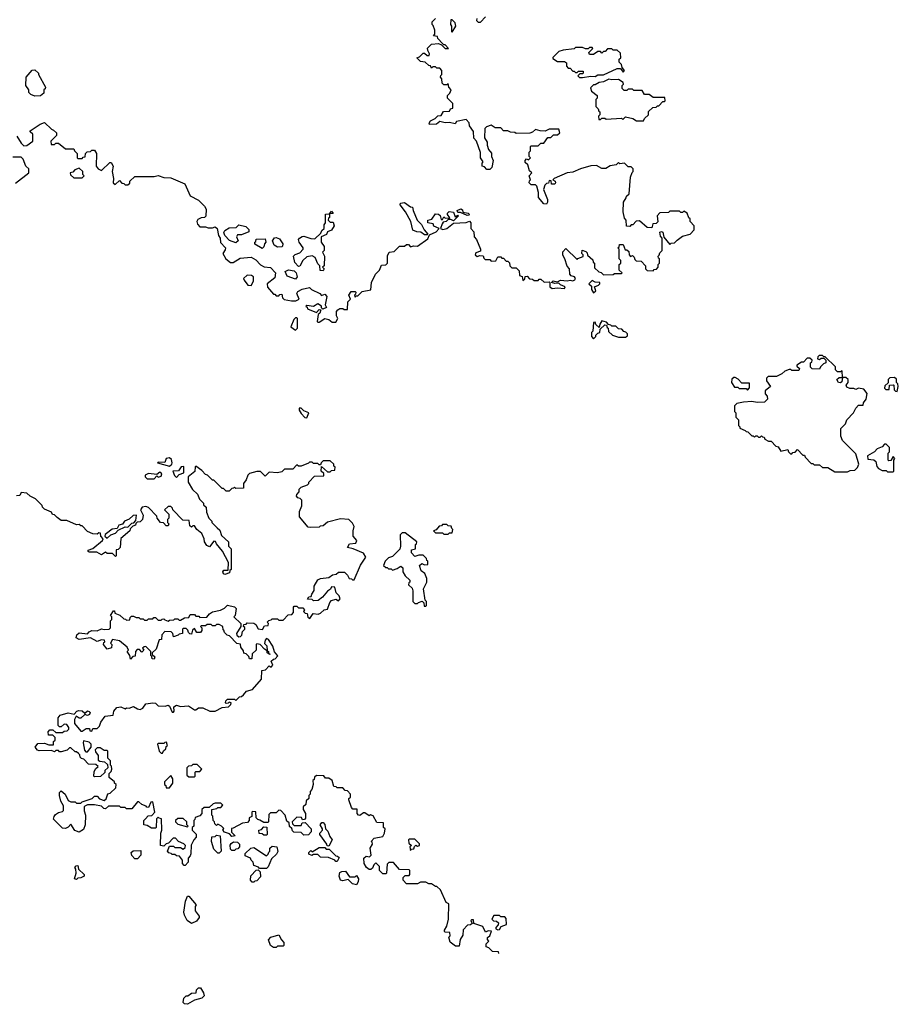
# Model space of a CAD drawing. Extents: x 2293139 to 2515392, y 824115 to 1006937.
# Tile 357 of 417: x 2482915 to 2489252, y 840850 to 847951. Entities that reach past the tile are written whole.
import ezdxf

# ---------------------------------------------------------------- set-up
doc = ezdxf.new("R2010")
doc.units = 0

msp = doc.modelspace()

# ---------------------------------------------------------------- linework, layer by layer
at = {"layer": '0CON10XD'}
for points in [[(2485965, 847780), (2485930, 847815), (2485928.3, 847828.3), (2485900, 847835), (2485910, 847845), (2485910, 847875), (2485898.3, 847908.3), (2485890, 847915), (2485890, 847935), (2485915, 847960)], [(2486035, 847860), (2486060, 847905), (2486055, 847927.5), (2486035, 847950), (2486025, 847950), (2486022.5, 847915), (2486030, 847905), (2486030, 847865), (2486035, 847860)], [(2486211.7, 847958.3), (2486210, 847945), (2486223, 847933), (2486238.3, 847931.7), (2486275, 847970)], [(2485195, 845770), (2485210, 845795), (2485200, 845815), (2485200, 845845), (2485210.7, 845859.3), (2485225, 845867.5), (2485245, 845867.5), (2485255, 845860), (2485278.3, 845861.7), (2485283, 845917), (2485300, 845935), (2485290, 845965), (2485305, 845990), (2485335, 845990), (2485340, 845985), (2485338.3, 845971.7), (2485330, 845965), (2485335, 845950), (2485341.7, 845958.3), (2485355, 845960), (2485385, 845990), (2485448.3, 846001.7), (2485452.5, 846055), (2485482.5, 846115), (2485510, 846145), (2485525, 846180), (2485555, 846182.5), (2485567.5, 846195), (2485567, 846247), (2485581.2, 846275), (2485615, 846280), (2485655, 846316.2), (2485691.7, 846318.3), (2485705, 846330), (2485718.3, 846328.3), (2485735, 846312.5), (2485755, 846320), (2485785, 846317.5), (2485859.3, 846370.7), (2485871.7, 846398.3), (2485919.3, 846420.7), (2485940, 846445), (2485901.7, 846461.7), (2485898.3, 846478.3), (2485860, 846485), (2485860, 846505), (2485888.3, 846511.7), (2485915, 846550), (2485937, 846547), (2485948.3, 846538.3), (2485955, 846510), (2485965, 846510), (2485975, 846530), (2485985, 846520), (2486018.3, 846521.7), (2486000, 846545), (2486000, 846555), (2486013.6, 846566.4), (2486043, 846563), (2486055, 846530), (2486075, 846540), (2486080, 846535), (2486045, 846500), (2486025, 846510), (2486005, 846510), (2485990, 846495), (2485970.7, 846489.3), (2485961.2, 846478.8), (2485950, 846445), (2485967, 846437), (2485996.1, 846443.9), (2486045, 846482.5), (2486135, 846487.5), (2486158.3, 846498.3), (2486170, 846485), (2486170, 846445), (2486191.7, 846421.7), (2486192.5, 846385), (2486210, 846365), (2486240, 846295), (2486238.3, 846281.7), (2486205, 846270), (2486200, 846255), (2486215, 846242.5), (2486235, 846250), (2486258.3, 846248.3), (2486261.7, 846231.7), (2486271.7, 846221.7), (2486305, 846220), (2486315, 846210), (2486348.3, 846211.7), (2486365, 846240), (2486385, 846240), (2486391.7, 846231.7), (2486405, 846230), (2486425, 846210), (2486435, 846210), (2486448.3, 846198.3), (2486450, 846175), (2486465, 846160), (2486495, 846160), (2486518.3, 846138.3), (2486520, 846105), (2486538.3, 846098.3), (2486545, 846070), (2486558.3, 846081.7), (2486561.7, 846098.3), (2486575, 846100), (2486591.7, 846081.7), (2486615, 846080), (2486625, 846070), (2486655, 846070), (2486661.7, 846078.3), (2486675, 846080), (2486698.3, 846058.3), (2486735, 846060), (2486740, 846055), (2486740, 846025), (2486755, 846012.5), (2486795, 846017.5), (2486845, 846012.5), (2486850, 846025), (2486815, 846037.5), (2486805, 846050), (2486775, 846047.5), (2486750, 846055), (2486762.5, 846067.5), (2486795, 846060), (2486815, 846072.5), (2486865, 846067.5), (2486885, 846073.3), (2486905, 846066.2), (2486920, 846075), (2486923.3, 846085), (2486916.7, 846095), (2486893.8, 846103.8), (2486882.5, 846115), (2486880, 846155), (2486863, 846173), (2486847, 846227), (2486832, 846252), (2486833, 846277), (2486855, 846300), (2486935, 846220), (2486941.7, 846228.3), (2486978.3, 846241.7), (2486980, 846255), (2486970, 846265), (2486971.7, 846288.3), (2486998.3, 846278.3), (2487008.3, 846268.3), (2487011.7, 846251.7), (2487048.3, 846218.3), (2487051.7, 846201.7), (2487060, 846195), (2487061.7, 846161.7), (2487091.7, 846131.7), (2487108.3, 846128.3), (2487125, 846110), (2487195, 846112.5), (2487205, 846120), (2487255, 846120), (2487260, 846125), (2487240, 846145), (2487240, 846185), (2487250, 846195), (2487250, 846215), (2487240, 846225), (2487240, 846295), (2487230, 846305), (2487238.3, 846311.7), (2487241.7, 846328.3), (2487268.3, 846328.3), (2487281.7, 846291.7), (2487295, 846290), (2487308.3, 846278.3), (2487310, 846255), (2487321.7, 846241.7), (2487335, 846250), (2487348.3, 846238.3), (2487351.7, 846221.7), (2487361.7, 846211.7), (2487398.3, 846208.3), (2487430, 846175), (2487430, 846155), (2487441.7, 846141.7), (2487485, 846140), (2487491.7, 846148.3), (2487508.3, 846151.7), (2487520, 846165), (2487520, 846185), (2487530, 846195), (2487530, 846225), (2487521.7, 846231.7), (2487520, 846245), (2487528.3, 846251.7), (2487531.7, 846268.3), (2487550, 846285), (2487550, 846375), (2487538.3, 846388.3), (2487531.7, 846418.3), (2487545, 846422.5), (2487555, 846417.5), (2487561.7, 846381.7), (2487605, 846330), (2487615, 846340), (2487638.3, 846341.7), (2487658.3, 846361.7), (2487695, 846390), (2487750, 846405), (2487780, 846435), (2487780, 846465), (2487750, 846495), (2487750, 846515), (2487741.7, 846521.7), (2487730, 846555), (2487705, 846570), (2487695, 846560), (2487685, 846560), (2487675, 846570), (2487605, 846570), (2487595, 846560), (2487533.3, 846556.7), (2487513.3, 846535), (2487517, 846493), (2487505, 846480), (2487481.7, 846478.3), (2487475, 846450), (2487441.7, 846451.7), (2487385, 846500), (2487361.7, 846498.3), (2487338.3, 846471.7), (2487325, 846470), (2487315, 846460), (2487291.7, 846461.7), (2487290, 846505), (2487278.3, 846518.3), (2487267.5, 846565), (2487270, 846635), (2487290, 846665), (2487291.7, 846678.3), (2487310, 846695), (2487320, 846815), (2487331.7, 846848.3), (2487340, 846855), (2487340, 846875), (2487325, 846890), (2487305, 846890), (2487277, 846917), (2487245, 846910), (2487235, 846920), (2487217, 846903), (2487173, 846897), (2487143, 846877), (2487115, 846877.5), (2487075, 846900), (2487033.6, 846896.4), (2486960, 846875), (2486905, 846850), (2486865, 846846.2), (2486770, 846805), (2486760, 846795), (2486777, 846787), (2486780, 846775), (2486775, 846763.3), (2486750, 846765), (2486748.3, 846788.3), (2486735, 846790), (2486728.3, 846771.7), (2486715, 846770), (2486701.7, 846758.3), (2486692.5, 846725), (2486722.5, 846655), (2486722.5, 846635), (2486715, 846620), (2486695, 846622.5), (2486658.3, 846668.3), (2486657.5, 846705), (2486645, 846750), (2486635, 846760), (2486605, 846760), (2486590, 846775), (2486591.7, 846788.3), (2486600, 846795), (2486590, 846825), (2486610, 846845), (2486591.7, 846861.7), (2486580, 846905), (2486561.7, 846921.7), (2486560, 846935), (2486571.7, 846948.3), (2486585, 846940), (2486600, 846955), (2486590, 846965), (2486590, 846995), (2486600, 847005), (2486600, 847035), (2486605, 847040), (2486655, 847040), (2486675, 847060), (2486695, 847060), (2486725, 847100), (2486745, 847100), (2486765, 847120), (2486795, 847120), (2486810, 847135), (2486805, 847160), (2486735, 847160), (2486705, 847147.5), (2486668.3, 847148.3), (2486635, 847157.5), (2486615, 847140), (2486595, 847132.5), (2486495, 847130), (2486487, 847137), (2486455, 847140), (2486435, 847150), (2486405, 847150), (2486385, 847170), (2486345, 847170), (2486315, 847190), (2486281.7, 847178.3), (2486270, 847165), (2486268.3, 847098.3), (2486287, 847067), (2486287.5, 847045), (2486297.5, 847015), (2486317, 846987), (2486317.5, 846965), (2486330, 846935), (2486320, 846885), (2486305, 846870), (2486285, 846870), (2486268.3, 846888.3), (2486250, 846895), (2486250, 846915), (2486257.5, 846925), (2486240, 846955), (2486238.3, 846991.7), (2486210, 847075), (2486190, 847095), (2486187.5, 847145), (2486160, 847185), (2486157, 847207), (2486135, 847230), (2486065, 847217.5), (2486055, 847200), (2486015, 847210), (2485985, 847206.2), (2485945, 847216.7), (2485922.3, 847197.7), (2485870, 847195), (2485867.5, 847205), (2485878.3, 847221.7), (2485913, 847237), (2485931.7, 847258.3), (2485955, 847260), (2485971.7, 847288.3), (2486015, 847290), (2486021.7, 847308.3), (2486038.3, 847311.7), (2486040, 847345), (2486000, 847385), (2486000, 847405), (2486018.3, 847421.7), (2486027.5, 847445), (2486010, 847465), (2486005, 847490), (2485995, 847480), (2485975, 847480), (2485961.7, 847491.7), (2485960, 847525), (2485950, 847535), (2485951.7, 847548.3), (2485960, 847555), (2485960, 847585), (2485945, 847600), (2485925, 847600), (2485915, 847610), (2485895, 847610), (2485885, 847600), (2485878.3, 847618.3), (2485865, 847620), (2485840, 847645), (2485805, 847650), (2485780, 847675), (2485798.3, 847681.7), (2485825, 847710), (2485835, 847710), (2485855, 847692.5), (2485868.3, 847691.7), (2485870, 847705), (2485858.3, 847728.3), (2485857.5, 847745), (2485885, 847773.3), (2485935, 847780), (2485958.3, 847768.3), (2485985, 847742.5), (2486008.3, 847741.7), (2485985, 847770), (2485975, 847770), (2485965, 847780)], [(2486953, 847533), (2486975, 847533.3), (2487035, 847542.5), (2487065, 847540), (2487086.2, 847553.8), (2487125, 847553.8), (2487225, 847597.5), (2487248.3, 847598.3), (2487268.3, 847571.7), (2487277.5, 847585), (2487260, 847605), (2487257, 847627), (2487240, 847645), (2487240, 847665), (2487250, 847675), (2487248.3, 847708.3), (2487225, 847730), (2487195, 847730), (2487185, 847740), (2487155, 847740), (2487138.3, 847721.7), (2487125, 847720), (2487115, 847710), (2487105, 847720), (2487085, 847720), (2487055, 847700), (2487025, 847700), (2487020, 847715), (2487048.3, 847741.7), (2487045, 847750), (2487025, 847750), (2487015, 847740), (2486995, 847740), (2486975, 847750), (2486925, 847750), (2486915, 847740), (2486835, 847730), (2486805, 847720), (2486761.7, 847678.3), (2486761.7, 847671.7), (2486795, 847650), (2486845, 847650), (2486858.3, 847638.3), (2486860, 847615), (2486871.7, 847601.7), (2486885, 847600), (2486905, 847580), (2486915, 847580), (2486925, 847570), (2486935, 847570), (2486945, 847580), (2486978.3, 847578.3), (2486980, 847565), (2486975, 847560), (2486955, 847560), (2486940, 847545), (2486953, 847533)], [(2483025, 847400), (2482995, 847410), (2482980, 847425), (2482980, 847445), (2482960, 847475), (2482962.5, 847535), (2483005, 847587.5), (2483025, 847590), (2483050, 847565), (2483050, 847555), (2483100, 847465), (2483098.3, 847451.7), (2483090, 847445), (2483088.3, 847421.7), (2483065, 847402.5), (2483025, 847400)], [(2487415, 847220), (2487421.7, 847238.3), (2487450, 847265), (2487451.7, 847288.3), (2487481.7, 847318.3), (2487505, 847320), (2487515, 847330), (2487525, 847330), (2487555, 847360), (2487565, 847360), (2487570, 847365), (2487568.3, 847388.3), (2487485, 847390), (2487455, 847410), (2487421.7, 847411.7), (2487405, 847440), (2487345, 847440), (2487335, 847450), (2487305, 847450), (2487295, 847440), (2487275, 847440), (2487260, 847455), (2487260, 847475), (2487270, 847485), (2487268.3, 847498.3), (2487235, 847520), (2487185, 847517.5), (2487165, 847522.5), (2487127, 847503), (2487095, 847497.5), (2487065, 847480), (2487055, 847480), (2487031.7, 847458.3), (2487040, 847435), (2487080, 847405), (2487080, 847385), (2487070, 847375), (2487070, 847325), (2487088.3, 847308.3), (2487091.7, 847291.7), (2487100, 847285), (2487100, 847265), (2487090, 847255), (2487091.7, 847231.7), (2487105, 847230), (2487115, 847240), (2487135, 847240), (2487145, 847232.5), (2487255, 847240), (2487265, 847230), (2487285, 847250), (2487337, 847237), (2487365, 847220), (2487415, 847220)], [(2482895, 847110), (2482925, 847060), (2482945, 847040), (2482967, 847043), (2483010, 847075), (2483010, 847125), (2482991.7, 847141.7), (2482991.7, 847148.3), (2483063, 847197), (2483095, 847210), (2483145, 847160), (2483160, 847155), (2483180, 847135), (2483180, 847115), (2483140, 847075), (2483141.7, 847051.7), (2483165, 847050), (2483175, 847060), (2483195, 847060), (2483245, 847020), (2483305, 847020), (2483310, 847005), (2483330, 846985), (2483330, 846955), (2483335, 846950), (2483365, 846950), (2483371.7, 846958.3), (2483388.3, 846961.7), (2483390, 846985), (2483401.7, 846998.3), (2483425, 847000), (2483435, 847010), (2483455, 847010), (2483470, 846985), (2483467.5, 846895), (2483480, 846875), (2483505, 846862.5), (2483565, 846920), (2483575, 846920), (2483590, 846895), (2483582.5, 846855), (2483592.5, 846805), (2483590, 846775), (2483603, 846763), (2483635, 846790), (2483651.7, 846771.7), (2483665, 846770), (2483675, 846760), (2483695, 846760), (2483708.3, 846771.7), (2483710, 846785), (2483745, 846820), (2483885, 846820), (2483915, 846827.5), (2483953.6, 846813.6), (2484005, 846810), (2484105, 846766.7), (2484145, 846680), (2484205, 846650), (2484248.8, 846605), (2484260, 846585), (2484257, 846533), (2484247, 846523), (2484225, 846522.5), (2484200.7, 846509.3), (2484192.5, 846495), (2484197.5, 846475), (2484215, 846457.5), (2484255, 846457.5), (2484275, 846450), (2484305, 846450), (2484325, 846457.5), (2484340, 846445), (2484350, 846395), (2484360, 846375), (2484363, 846343), (2484400, 846305), (2484398.3, 846291.7), (2484380, 846265), (2484402.5, 846225), (2484435, 846200), (2484455, 846200), (2484505, 846230), (2484585, 846237.5), (2484619.3, 846219.3), (2484651.7, 846181.7), (2484678.3, 846168.3), (2484725, 846162.5), (2484760, 846125), (2484755, 846090), (2484700, 846045), (2484701.7, 846021.7), (2484745, 845970), (2484755, 845970), (2484765, 845960), (2484785, 845960), (2484791.7, 845968.3), (2484805, 845970), (2484810, 845945), (2484823, 845933), (2484875, 845922.5), (2484906.4, 845923.6), (2484930, 845935), (2484913.3, 845975), (2484920.7, 845989.3), (2484953, 846007), (2485005, 846020), (2485020, 846005), (2485080, 845975), (2485091.7, 845961.7), (2485115, 845970), (2485130, 845955), (2485117.5, 845895), (2485127.5, 845875), (2485102.5, 845862.5), (2485092.5, 845872.5), (2485092.5, 845885), (2485065, 845902.5), (2485035, 845882.5), (2484985, 845890), (2484980, 845885), (2484988.3, 845878.3), (2484990, 845865), (2485055, 845840), (2485075, 845860), (2485088.3, 845858.3), (2485080, 845835), (2485067.5, 845825), (2485060, 845775), (2485065, 845770), (2485075, 845770), (2485115, 845796.7), (2485145, 845787.5), (2485168.3, 845768.3), (2485195, 845770)], [(2482885, 846772.5), (2482980, 846845), (2482980, 846875), (2482960, 846895), (2482940, 846945), (2482925, 846960), (2482865, 846960)], [(2483365, 846810), (2483380, 846825), (2483370, 846835), (2483370, 846855), (2483345, 846880), (2483311.7, 846868.3), (2483298.3, 846851.7), (2483280, 846845), (2483281.7, 846831.7), (2483305, 846810), (2483365, 846810)], [(2485855, 846400), (2485835, 846400), (2485808.8, 846418.8), (2485780.7, 846420.7), (2485751.7, 846431.7), (2485737.5, 846495), (2485697.5, 846565), (2485660, 846615), (2485661.7, 846628.3), (2485691.7, 846631.7), (2485735, 846600), (2485748.3, 846598.3), (2485752.5, 846575), (2485782.5, 846505), (2485813.6, 846473.6), (2485832.5, 846435), (2485860, 846405), (2485855, 846400)], [(2485105, 846140), (2485081.7, 846141.7), (2485080, 846175), (2485065, 846190), (2485046.4, 846236.4), (2485025, 846247.5), (2484985, 846240), (2484957, 846213), (2484935, 846172.5), (2484925, 846170), (2484899.3, 846199.3), (2484890, 846245), (2484901.7, 846258.3), (2484935, 846270), (2484960, 846295), (2484960, 846305), (2484930, 846345), (2484926.7, 846365), (2484932.5, 846375), (2484952.3, 846387.7), (2484965, 846388.8), (2485015, 846372.5), (2485045, 846370), (2485088.3, 846411.7), (2485095, 846430), (2485110, 846445), (2485111.7, 846471.7), (2485120, 846485), (2485121.7, 846548.3), (2485150, 846550), (2485165, 846570), (2485177, 846553), (2485150, 846550), (2485150, 846525), (2485141.7, 846518.3), (2485140, 846505), (2485155, 846490), (2485175, 846490), (2485182.5, 846465), (2485165, 846432.5), (2485135, 846420), (2485128.3, 846401.7), (2485090, 846385), (2485090, 846345), (2485110, 846315), (2485110, 846285), (2485100, 846275), (2485112.5, 846245), (2485110, 846175), (2485100, 846165), (2485110, 846155), (2485105, 846140)], [(2486141.7, 846538.3), (2486095, 846560), (2486075, 846560), (2486070, 846575), (2486097, 846587), (2486108.3, 846578.3), (2486111.7, 846561.7), (2486150, 846555), (2486160, 846545), (2486155, 846540), (2486141.7, 846538.3)], [(2484475, 846342.5), (2484429.3, 846359.3), (2484393.6, 846393.6), (2484387.5, 846415), (2484395, 846430), (2484425, 846450), (2484477, 846453), (2484495, 846470), (2484545, 846460), (2484567, 846437), (2484568.3, 846421.7), (2484515, 846400), (2484485, 846400), (2484480, 846385), (2484490, 846355), (2484475, 846342.5)], [(2484665, 846300), (2484611.7, 846331.7), (2484610, 846345), (2484618.3, 846351.7), (2484621.7, 846368.3), (2484685, 846370), (2484690, 846345), (2484680, 846335), (2484677, 846313), (2484665, 846300)], [(2484775, 846310), (2484750, 846325), (2484737.5, 846355), (2484753.6, 846376.4), (2484765, 846380), (2484789.3, 846369.3), (2484812.5, 846335), (2484811.7, 846318.3), (2484805, 846312.5), (2484775, 846310)], [(2484585, 846032.5), (2484602.5, 846065), (2484602.5, 846095), (2484587, 846107), (2484555, 846107.5), (2484530, 846085), (2484533, 846073), (2484560, 846035), (2484585, 846032.5)], [(2484905, 846080), (2484845, 846100), (2484830, 846135), (2484855, 846147.5), (2484895, 846140), (2484910, 846125), (2484917.5, 846095), (2484905, 846080)], [(2487055, 845980), (2487070, 845995), (2487060, 846025), (2487090, 846035), (2487100, 846045), (2487100, 846055), (2487065, 846058.8), (2487045, 846070), (2487020, 846045), (2487038.3, 846028.3), (2487040, 846005), (2487055, 845980)], [(2484905, 845712.5), (2484920, 845725), (2484920, 845795), (2484915, 845800), (2484905, 845800), (2484891.7, 845788.3), (2484870, 845735), (2484905, 845712.5)], [(2487055, 845650), (2487070, 845665), (2487070, 845675), (2487085, 845690), (2487100, 845695), (2487101.7, 845718.3), (2487135, 845750), (2487148.3, 845748.3), (2487151.7, 845731.7), (2487160, 845725), (2487161.7, 845701.7), (2487190, 845675), (2487235, 845660), (2487285, 845660), (2487298.3, 845671.7), (2487300, 845685), (2487288.3, 845698.3), (2487271.7, 845701.7), (2487258.3, 845718.3), (2487235, 845720), (2487215, 845740), (2487185, 845740), (2487178.3, 845748.3), (2487161.7, 845751.7), (2487148.3, 845768.3), (2487115, 845780), (2487100, 845755), (2487095, 845730), (2487071.7, 845751.7), (2487065, 845770), (2487053, 845767), (2487050, 845705), (2487040, 845695), (2487040, 845665), (2487055, 845650)], [(2488885, 844690), (2488905, 844700), (2488938.3, 844701.7), (2488958.3, 844721.7), (2488967.5, 844745), (2488945, 844820), (2488850, 844915), (2488838.3, 844948.3), (2488838.3, 845001.7), (2488872.5, 845035), (2488880, 845065), (2488930, 845115), (2488945, 845150), (2488965, 845170), (2488998.3, 845171.7), (2489001.7, 845188.3), (2489020, 845215), (2489027.5, 845255), (2489005, 845286.7), (2488965, 845292.5), (2488945, 845282.5), (2488931.7, 845291.7), (2488901.7, 845291.7), (2488880.7, 845300.7), (2488877.5, 845315), (2488890, 845335), (2488890, 845355), (2488875, 845370), (2488850, 845370), (2488845, 845340), (2488835, 845332.5), (2488820, 845335), (2488810, 845355), (2488825, 845370), (2488850, 845370), (2488848.3, 845418.3), (2488835, 845410), (2488815, 845410), (2488800, 845425), (2488798.3, 845448.3), (2488725, 845520), (2488715, 845520), (2488705, 845530), (2488681.7, 845528.3), (2488671.7, 845518.3), (2488670, 845505), (2488685, 845500), (2488695, 845510), (2488715, 845510), (2488730, 845495), (2488730, 845475), (2488711.7, 845468.3), (2488691.7, 845448.3), (2488685, 845430), (2488631.7, 845431.7), (2488620, 845445), (2488620, 845475), (2488628.3, 845481.7), (2488630, 845495), (2488615, 845510), (2488595, 845510), (2488568.3, 845481.7), (2488555, 845480), (2488521.7, 845458.3), (2488521.7, 845451.7), (2488540, 845435), (2488535, 845420), (2488485, 845420), (2488477.5, 845427.5), (2488465, 845427.5), (2488433, 845417), (2488413, 845397), (2488375, 845377.5), (2488313.6, 845376.4), (2488302.5, 845365), (2488302.5, 845345), (2488330, 845305), (2488292.5, 845275), (2488293, 845253), (2488307.5, 845235), (2488310, 845215), (2488287, 845193), (2488235, 845190), (2488195, 845197.5), (2488135, 845192.5), (2488088.3, 845181.7), (2488070, 845165), (2488070, 845125), (2488080, 845115), (2488080, 845085), (2488100, 845065), (2488100, 845025), (2488110, 845015), (2488110, 845005), (2488148.3, 844988.3), (2488155, 844980), (2488168.3, 844978.3), (2488195, 844950), (2488205, 844950), (2488215, 844940), (2488225, 844950), (2488235, 844950), (2488245, 844940), (2488255, 844940), (2488265, 844950), (2488271.7, 844941.7), (2488285, 844940), (2488290, 844925), (2488315, 844910), (2488335, 844910), (2488370, 844875), (2488385, 844870), (2488405, 844840), (2488455, 844850), (2488460, 844835), (2488475, 844820), (2488485, 844820), (2488491.7, 844828.3), (2488508.3, 844831.7), (2488525, 844850), (2488565, 844810), (2488575, 844810), (2488580, 844795), (2488625, 844750), (2488635, 844750), (2488645, 844740), (2488685, 844740), (2488705, 844720), (2488745, 844720), (2488795, 844690), (2488885, 844690)], [(2488165, 845280), (2488180, 845295), (2488178.3, 845328.3), (2488125, 845330), (2488098.3, 845358.3), (2488075, 845370), (2488065, 845370), (2488051.7, 845358.3), (2488050, 845335), (2488071.7, 845301.7), (2488095, 845300), (2488105, 845290), (2488155, 845290), (2488165, 845280)], [(2489245, 845270), (2489252.5, 845305), (2489250, 845325), (2489240, 845335), (2489238.3, 845358.3), (2489225, 845370), (2489191.7, 845368.3), (2489180, 845355), (2489178.3, 845331.7), (2489155, 845310), (2489153, 845293), (2489163, 845283), (2489187, 845283), (2489190, 845315), (2489215, 845317.5), (2489220, 845315), (2489221.7, 845281.7), (2489231.7, 845271.7), (2489245, 845270)], [(2484985, 845080), (2485000, 845115), (2484965, 845130), (2484945, 845150), (2484931.7, 845148.3), (2484930, 845135), (2484945, 845110), (2484971.7, 845081.7), (2484985, 845080)], [(2489215, 844690), (2489220, 844695), (2489220, 844775), (2489227.5, 844785), (2489215, 844800), (2489198.3, 844771.7), (2489185, 844770), (2489180, 844775), (2489180, 844825), (2489190, 844835), (2489190, 844865), (2489165, 844890), (2489151.7, 844888.3), (2489135, 844870), (2489100, 844855), (2489080, 844835), (2489030, 844805), (2489031.7, 844781.7), (2489077, 844777), (2489090, 844765), (2489098.3, 844728.3), (2489110, 844715), (2489135, 844700), (2489165, 844700), (2489175, 844690), (2489215, 844690)], [(2485320, 844135), (2485280, 844145), (2485295, 844170), (2485340, 844175), (2485347.5, 844195), (2485320, 844225), (2485320, 844265), (2485327.5, 844295), (2485315, 844320), (2485290, 844345), (2485228.3, 844351.7), (2485135, 844327.5), (2485105, 844300), (2485083, 844297), (2485075, 844290), (2485015, 844287.5), (2484995, 844290), (2484933.8, 844365), (2484932.5, 844405), (2484950, 844445), (2484950, 844485), (2484938.3, 844498.3), (2484921.7, 844501.7), (2484912.5, 844515), (2484913, 844527), (2484930, 844545), (2484930, 844565), (2484945, 844580), (2484990, 844595), (2485000, 844605), (2485000, 844615), (2485041.7, 844658.3), (2485108.3, 844661.7), (2485108.3, 844678.3), (2485090, 844695), (2485091.7, 844728.3), (2485135, 844690), (2485155, 844690), (2485165, 844700), (2485188.3, 844701.7), (2485190, 844725), (2485181.7, 844731.7), (2485180, 844745), (2485155, 844770), (2485105, 844770), (2485090, 844755), (2485085, 844740), (2485075, 844740), (2485065, 844750), (2485035, 844750), (2485025, 844760), (2485005, 844760), (2484998.3, 844751.7), (2484945, 844730), (2484925, 844730), (2484915, 844740), (2484885, 844710), (2484825, 844710), (2484805, 844690), (2484775, 844682.5), (2484715, 844687.5), (2484685, 844657.5), (2484651.7, 844691.7), (2484625, 844692.5), (2484573, 844677), (2484560, 844665), (2484548.3, 844631.7), (2484530, 844605), (2484528.3, 844571.7), (2484475, 844570), (2484465, 844580), (2484458.3, 844571.7), (2484445, 844570), (2484425, 844550), (2484405, 844550), (2484385, 844570), (2484375, 844570), (2484315, 844630), (2484305, 844630), (2484270, 844665), (2484255, 844670), (2484229.3, 844699.3), (2484185, 844730), (2484180, 844725), (2484178.3, 844691.7), (2484130, 844655), (2484130, 844615), (2484161.7, 844561.7), (2484198.3, 844528.3), (2484211.7, 844491.7), (2484240, 844465), (2484241.7, 844451.7), (2484260, 844435), (2484261.7, 844398.3), (2484280, 844355), (2484300, 844335), (2484300, 844325), (2484340, 844285), (2484358.3, 844268.3), (2484371.7, 844231.7), (2484420, 844185), (2484420, 844155), (2484440, 844135), (2484440, 843985), (2484431.7, 843978.3), (2484428.3, 843961.7), (2484395, 843950), (2484384.4, 843954.4), (2484380.8, 843969.2), (2484388.3, 843981.7), (2484418.3, 843981.7), (2484420, 844035), (2484377, 844117), (2484335, 844170), (2484328.3, 844188.3), (2484315, 844190), (2484285, 844150), (2484265, 844158.8), (2484247.5, 844185), (2484246, 844206), (2484230, 844245), (2484193.3, 844273.3), (2484175, 844300), (2484165, 844300), (2484155, 844290), (2484141.7, 844301.7), (2484138.3, 844338.3), (2484091.7, 844341.7), (2484020, 844415), (2484018.3, 844428.3), (2484005, 844440), (2483985, 844440), (2483960, 844415), (2483990, 844385), (2483990, 844355), (2483980, 844345), (2483980, 844325), (2483990, 844315), (2483985, 844300), (2483971.7, 844301.7), (2483951.7, 844321.7), (2483930, 844325), (2483907.5, 844355), (2483905, 844370), (2483845, 844432.5), (2483825, 844440), (2483797.5, 844435), (2483786.7, 844415), (2483806.4, 844376.4), (2483800, 844345), (2483785, 844330), (2483762.5, 844327.5), (2483751.7, 844318.3), (2483750, 844305), (2483731.7, 844298.3), (2483711.7, 844278.3), (2483710, 844265), (2483645, 844210), (2483640, 844145), (2483625, 844130), (2483611.7, 844128.3), (2483610, 844085), (2483605, 844080), (2483585, 844100), (2483545, 844100), (2483535, 844110), (2483505, 844092.5), (2483471.7, 844111.7), (2483415, 844110), (2483410, 844115), (2483410, 844125), (2483443.6, 844136.4), (2483513.3, 844195), (2483517.5, 844207.5), (2483500, 844225), (2483498.3, 844248.3), (2483485, 844250), (2483475, 844240), (2483443, 844243), (2483405, 844260), (2483365, 844300), (2483355, 844300), (2483345, 844310), (2483325, 844307.5), (2483255, 844340), (2483215, 844340), (2483185, 844360), (2483165, 844380), (2483151.7, 844381.7), (2483145, 844400), (2483095, 844420), (2483080, 844435), (2483078.3, 844448.3), (2483030, 844495), (2482990, 844515), (2482967, 844537), (2482925, 844540), (2482915, 844520), (2482893, 844517)], [(2483995, 844730), (2484012.5, 844745), (2484013.8, 844755), (2484009.6, 844779.5), (2483995, 844791.2), (2483972.5, 844785), (2483961.7, 844758.3), (2483915, 844760), (2483910, 844755), (2483995, 844730)], [(2483885, 844640), (2483905, 844660), (2483915, 844652.5), (2483935, 844657.5), (2483940, 844675), (2483925, 844687.5), (2483905, 844670), (2483845, 844677.5), (2483820, 844665), (2483820, 844655), (2483835, 844640), (2483885, 844640)], [(2484045, 844650), (2484065, 844670), (2484098.3, 844681.7), (2484098.3, 844728.3), (2484080, 844725), (2484061.7, 844698.3), (2484020, 844695), (2484032.3, 844662.3), (2484045, 844650)], [(2483545, 844212.5), (2483573.3, 844236.7), (2483605, 844247.5), (2483625, 844270), (2483675, 844292.5), (2483695, 844290), (2483725, 844320), (2483738.3, 844321.7), (2483751.7, 844338.3), (2483758.3, 844378.3), (2483733.9, 844376.1), (2483705, 844347.5), (2483670, 844335), (2483656.7, 844313.3), (2483630, 844305), (2483618.3, 844281.7), (2483583, 844277), (2483540, 844245), (2483531.7, 844238.3), (2483530, 844225), (2483545, 844212.5)], [(2486005, 844240), (2486015, 844250), (2486035, 844250), (2486040, 844275), (2486031.7, 844281.7), (2486028.3, 844298.3), (2486005, 844300), (2485995, 844310), (2485965, 844310), (2485958.3, 844301.7), (2485941.7, 844298.3), (2485918.3, 844271.7), (2485900, 844265), (2485915, 844250), (2485965, 844250), (2485975, 844240), (2486005, 844240)], [(2485845, 843720), (2485850, 843725), (2485850, 843755), (2485840, 843765), (2485827.5, 843845), (2485852.5, 843895), (2485851.7, 843921.7), (2485836.7, 843956.7), (2485810, 843975), (2485800, 844015), (2485815, 844030), (2485835, 844020), (2485858.3, 844021.7), (2485860, 844045), (2485851.7, 844051.7), (2485850, 844065), (2485825, 844090), (2485795, 844090), (2485765, 844080), (2485740, 844105), (2485741.7, 844128.3), (2485770, 844135), (2485770, 844165), (2485778.3, 844171.7), (2485780, 844185), (2485695, 844250), (2485675, 844250), (2485660, 844235), (2485662.5, 844155), (2485657, 844133), (2485605, 844080), (2485575, 844070), (2485550, 844045), (2485540, 844015), (2485555, 844000), (2485565, 844000), (2485575, 843990), (2485595, 843990), (2485605, 843980), (2485638.3, 843991.7), (2485658.3, 844008.3), (2485665, 844010), (2485678.3, 843998.3), (2485678.3, 843968.3), (2485695, 843940), (2485728.3, 843908.3), (2485730, 843895), (2485721.7, 843888.3), (2485720, 843875), (2485745, 843850), (2485751.7, 843831.7), (2485750, 843755), (2485765, 843740), (2485785, 843740), (2485791.7, 843748.3), (2485817.5, 843757.5), (2485830, 843745), (2485831.7, 843721.7), (2485845, 843720)], [(2483545, 842680), (2483525, 842680), (2483495, 842700), (2483475, 842700), (2483460, 842685), (2483461.7, 842671.7), (2483480, 842645), (2483481.7, 842611.7), (2483492.5, 842602.5), (2483527.5, 842597.5), (2483548.3, 842578.3), (2483550, 842555), (2483530, 842535), (2483528.3, 842521.7), (2483498.3, 842491.7), (2483455, 842490), (2483450, 842495), (2483453, 842527), (2483461.7, 842548.3), (2483480, 842565), (2483465, 842580), (2483411.7, 842581.7), (2483378.3, 842618.3), (2483361.7, 842621.7), (2483351.7, 842631.7), (2483348.3, 842648.3), (2483338.3, 842658.3), (2483325, 842670), (2483315, 842670), (2483285, 842700), (2483275, 842700), (2483257, 842683), (2483215, 842670), (2483201.7, 842671.7), (2483195, 842680), (2483175, 842680), (2483165, 842670), (2483145, 842680), (2483055, 842677.5), (2483043.6, 842683.6), (2483027.5, 842705), (2483045, 842730), (2483095, 842732.5), (2483125, 842720), (2483158.3, 842721.7), (2483160, 842745), (2483170, 842755), (2483170, 842775), (2483155, 842790), (2483121.7, 842791.7), (2483120, 842815), (2483131.7, 842828.3), (2483155, 842830), (2483175, 842810), (2483225, 842810), (2483235, 842820), (2483258.3, 842821.7), (2483270, 842835), (2483270, 842845), (2483255, 842867.5), (2483235, 842870), (2483215, 842850), (2483201.7, 842851.7), (2483191.7, 842861.7), (2483192.5, 842915), (2483207.5, 842935), (2483265, 842952), (2483307.5, 842942.5), (2483327, 842963), (2483342.3, 842967.7), (2483365.8, 842965.8), (2483385, 842950), (2483405, 842966.7), (2483415, 842962.5), (2483422.5, 842955), (2483419.3, 842940.7), (2483405, 842932.5), (2483385, 842940), (2483355, 842912.5), (2483343, 842913), (2483321.7, 842928.3), (2483310, 842905), (2483310, 842875), (2483355, 842820), (2483365, 842820), (2483395, 842840), (2483418.3, 842838.3), (2483421.7, 842821.7), (2483435, 842820), (2483441.7, 842838.3), (2483475, 842840), (2483490, 842855), (2483500, 842885), (2483531.7, 842928.3), (2483590, 842935), (2483593.3, 842965), (2483615, 842990), (2483644.2, 842994.2), (2483675, 842980), (2483685, 842987.5), (2483705, 842986.7), (2483735, 842996.7), (2483765, 842980), (2483785, 842976.7), (2483802.5, 842985), (2483823.9, 843016.1), (2483875, 843023.3), (2483895, 843022.5), (2483915, 843002.5), (2483965, 843000), (2483985, 843007.5), (2483995, 843000), (2484015, 842957.5), (2484025, 842957.5), (2484030, 842965), (2484026.7, 842995), (2484045, 843006.7), (2484075, 842996.7), (2484132.3, 843002.3), (2484175, 842973.3), (2484185, 842973.8), (2484205, 842988.8), (2484235, 842988.8), (2484286.4, 842963.6), (2484325, 842963.3), (2484375, 842990), (2484420, 842995), (2484438.3, 843011.7), (2484440, 843025), (2484425, 843030), (2484418.3, 843021.7), (2484405, 843020), (2484400, 843025), (2484401.7, 843038.3), (2484415, 843050), (2484465, 843050), (2484475, 843040), (2484501.7, 843068.3), (2484515, 843070), (2484528.3, 843081.7), (2484551.7, 843108.3), (2484595, 843120), (2484660, 843195), (2484661.7, 843258.3), (2484688.3, 843261.7), (2484715, 843290), (2484728.3, 843281.7), (2484740, 843295), (2484730, 843325), (2484745, 843340), (2484758.3, 843341.7), (2484777, 843363), (2484753, 843393), (2484741.7, 843431.7), (2484710.7, 843480.7), (2484695, 843487.5), (2484684.5, 843475.5), (2484681.7, 843451.7), (2484696.7, 843435), (2484700, 843400), (2484710, 843395), (2484710, 843380), (2484718.3, 843378.3), (2484718.3, 843371.7), (2484700, 843385), (2484700, 843400), (2484680.7, 843410.7), (2484650, 843445), (2484625, 843450), (2484620, 843445), (2484620, 843405), (2484591.7, 843378.3), (2484588.3, 843341.7), (2484571.7, 843341.7), (2484568.3, 843358.3), (2484548.3, 843378.3), (2484531.7, 843381.7), (2484528.3, 843398.3), (2484510, 843425), (2484508.3, 843448.3), (2484481.7, 843451.7), (2484428.3, 843508.3), (2484411.7, 843511.7), (2484391.7, 843531.7), (2484388.3, 843548.3), (2484381.7, 843551.7), (2484380, 843575), (2484355, 843590), (2484335, 843590), (2484325, 843580), (2484305, 843580), (2484295, 843590), (2484268.3, 843588.3), (2484255, 843580), (2484225, 843580), (2484220, 843575), (2484230, 843565), (2484230, 843545), (2484218.3, 843531.7), (2484191.7, 843531.7), (2484175, 843560), (2484161.7, 843548.3), (2484155, 843520), (2484141.7, 843521.7), (2484131.7, 843531.7), (2484128.3, 843548.3), (2484115, 843560), (2484095, 843560), (2484090, 843555), (2484090, 843525), (2484065, 843520), (2484058.3, 843511.7), (2484025, 843500), (2484020, 843525), (2484007, 843537), (2483961.7, 843538.3), (2483940, 843515), (2483938.3, 843481.7), (2483921.7, 843478.3), (2483898.3, 843411.7), (2483870, 843385), (2483871.7, 843371.7), (2483890, 843355), (2483885, 843340), (2483871.7, 843341.7), (2483868.3, 843358.3), (2483860, 843365), (2483860, 843395), (2483825, 843430), (2483811.7, 843428.3), (2483801.7, 843418.3), (2483810, 843405), (2483795, 843390), (2483778.3, 843408.3), (2483761.7, 843408.3), (2483750, 843395), (2483748.3, 843361.7), (2483731.7, 843358.3), (2483715, 843340), (2483710, 843365), (2483690, 843395), (2483700, 843405), (2483690, 843425), (2483635, 843470), (2483585, 843480), (2483570, 843455), (2483580, 843445), (2483578.3, 843421.7), (2483545, 843410), (2483520, 843445), (2483521.7, 843458.3), (2483530, 843465), (2483527, 843477), (2483505, 843477.5), (2483475, 843467.5), (2483425, 843492.5), (2483345, 843481.2), (2483323, 843493), (2483326.2, 843515), (2483345, 843528), (2483405, 843522.5), (2483415, 843536.7), (2483435, 843546.2), (2483475, 843542.5), (2483505, 843557.5), (2483525, 843552.5), (2483560, 843555), (2483570, 843565), (2483570, 843615), (2483580, 843625), (2483580, 843645), (2483570, 843655), (2483591.7, 843688.3), (2483598.3, 843688.3), (2483601.7, 843671.7), (2483637, 843657), (2483665, 843630), (2483678.3, 843628.3), (2483685, 843620), (2483708.3, 843621.7), (2483711.7, 843638.3), (2483721.7, 843648.3), (2483735, 843650), (2483755, 843640), (2483775, 843640), (2483785, 843630), (2483805, 843630), (2483815, 843620), (2483835, 843620), (2483845, 843630), (2483875, 843630), (2483881.7, 843638.3), (2483895, 843640), (2483915, 843620), (2483935, 843620), (2483941.7, 843628.3), (2483955, 843630), (2483961.7, 843621.7), (2483986.7, 843613.3), (2483995, 843620), (2484027, 843623), (2484035, 843630), (2484055, 843630), (2484065, 843620), (2484075, 843620), (2484103, 843637), (2484135, 843640), (2484145, 843660), (2484175, 843660), (2484185, 843650), (2484208.3, 843648.3), (2484215, 843640), (2484265, 843642.5), (2484283.6, 843666.4), (2484305, 843680), (2484363, 843693), (2484393, 843707), (2484415, 843727.5), (2484465, 843716.7), (2484477.5, 843705), (2484470, 843655), (2484460, 843645), (2484510, 843595), (2484510, 843575), (2484480, 843525), (2484481.7, 843511.7), (2484495, 843500), (2484508.3, 843501.7), (2484518.3, 843511.7), (2484521.7, 843538.3), (2484540, 843555), (2484538.3, 843568.3), (2484530, 843575), (2484531.7, 843588.3), (2484548.3, 843591.7), (2484555, 843600), (2484605, 843598), (2484619.4, 843589.4), (2484635, 843556.7), (2484667.5, 843552.5), (2484681.7, 843578.3), (2484708.3, 843581.7), (2484710, 843595), (2484700, 843605), (2484711.7, 843618.3), (2484728.3, 843621.7), (2484735, 843630), (2484775, 843630), (2484785, 843620), (2484815, 843620), (2484851.7, 843658.3), (2484878.3, 843661.7), (2484890, 843675), (2484890, 843715), (2484895, 843720), (2484915, 843720), (2484925, 843710), (2484958.3, 843708.3), (2484970, 843695), (2484961.7, 843681.7), (2484975, 843670), (2484988.3, 843668.3), (2484993, 843643), (2485007, 843633), (2485031.7, 843668.3), (2485067, 843663), (2485085, 843670), (2485110, 843695), (2485135, 843700), (2485153, 843747), (2485165, 843762.5), (2485195, 843772.5), (2485215, 843760), (2485227.5, 843775), (2485220, 843795), (2485198.3, 843818.3), (2485188.3, 843858.3), (2485165, 843860), (2485156.7, 843843.3), (2485135, 843830), (2485100, 843785), (2485067, 843763), (2485035, 843760), (2485025, 843770), (2484991.7, 843771.7), (2485001.7, 843788.3), (2485018.3, 843791.7), (2485021.7, 843808.3), (2485040, 843835), (2485040, 843865), (2485065, 843910), (2485085, 843920), (2485145, 843927.5), (2485171.7, 843948.3), (2485197, 843953), (2485215, 843967.5), (2485257, 843967), (2485280, 843945), (2485291.7, 843921.7), (2485308.3, 843918.3), (2485315, 843910), (2485328.3, 843911.7), (2485373.9, 844016.1), (2485412.5, 844075), (2485395, 844102.5), (2485320, 844135)], [(2483405, 842670), (2483430, 842705), (2483430, 842725), (2483415, 842740), (2483375, 842750), (2483372.5, 842735), (2483382.5, 842682.5), (2483391.7, 842671.7), (2483405, 842670)], [(2483945, 842660), (2483951.7, 842678.3), (2483968.3, 842691.7), (2483971.7, 842708.3), (2483980, 842715), (2483975, 842740), (2483961.7, 842738.3), (2483955, 842730), (2483915, 842730), (2483910, 842725), (2483920, 842675), (2483935, 842660), (2483945, 842660)], [(2486370.6, 841217), (2486368.3, 841228.3), (2486325, 841230), (2486298.3, 841258.3), (2486280, 841265), (2486280, 841285), (2486300, 841305), (2486288.3, 841318.3), (2486288.3, 841331.7), (2486306.2, 841343.8), (2486317.5, 841377.5), (2486295, 841380), (2486275, 841370), (2486255, 841410), (2486191.7, 841431.7), (2486188.3, 841458.3), (2486175, 841460), (2486170, 841455), (2486178.3, 841431.7), (2486167, 841423), (2486145, 841420), (2486113, 841387), (2486111.7, 841348.3), (2486093, 841317), (2486085, 841270), (2486058.3, 841268.3), (2486019.3, 841299.3), (2486010, 841335), (2486020, 841345), (2486018.3, 841368.3), (2485985, 841370), (2485980, 841375), (2485980, 841385), (2485997, 841413), (2486007.5, 841465), (2486010, 841575), (2485990, 841585), (2485950, 841675), (2485925, 841700), (2485915, 841700), (2485885, 841720), (2485865, 841720), (2485845, 841730), (2485805, 841730), (2485785, 841720), (2485705, 841720), (2485680, 841745), (2485680, 841765), (2485695, 841780), (2485725, 841780), (2485730, 841785), (2485730, 841815), (2485725, 841820), (2485655, 841822.5), (2485611.7, 841871.7), (2485578.3, 841871.7), (2485565, 841860), (2485560, 841795), (2485555, 841790), (2485535, 841790), (2485510, 841815), (2485510, 841845), (2485485, 841870), (2485470, 841855), (2485459.3, 841830.7), (2485447, 841823), (2485435, 841822.5), (2485417, 841837), (2485400, 841865), (2485397.5, 841905), (2485415, 841917.5), (2485437, 841913), (2485450, 841925), (2485442.5, 841975), (2485460, 842005), (2485458.3, 842018.3), (2485450, 842025), (2485473, 842047), (2485535, 842060), (2485547, 842083), (2485550, 842115), (2485540, 842125), (2485538.3, 842158.3), (2485491.7, 842161.7), (2485465, 842210), (2485445, 842217.5), (2485435, 842210), (2485405, 842230), (2485395, 842230), (2485367.5, 842212.5), (2485360, 842215), (2485350, 842225), (2485348.3, 842258.3), (2485318.3, 842258.3), (2485308.3, 842268.3), (2485290, 842325), (2485290, 842335), (2485300, 842345), (2485300, 842365), (2485278.3, 842388.3), (2485261.7, 842391.7), (2485245, 842410), (2485205, 842410), (2485198.3, 842418.3), (2485181.7, 842421.7), (2485170, 842465), (2485145, 842480), (2485121.7, 842481.7), (2485108.3, 842498.3), (2485055, 842500), (2485041.7, 842488.3), (2485038.3, 842471.7), (2485030, 842465), (2485032.5, 842435), (2485021.7, 842398.3), (2485010, 842385), (2485010, 842365), (2485000, 842355), (2485000, 842335), (2484981.7, 842318.3), (2484978.3, 842291.7), (2484960, 842275), (2484960, 842255), (2484977.5, 842225), (2484977, 842193), (2484968.3, 842181.7), (2484955, 842180), (2484948.3, 842198.3), (2484915, 842200), (2484880, 842165), (2484881.7, 842151.7), (2484895, 842140), (2484945, 842140), (2484951.7, 842158.3), (2484975, 842160), (2485017.5, 842115), (2485017.5, 842095), (2484997, 842073), (2484965, 842070), (2484945, 842090), (2484891.7, 842091.7), (2484881.7, 842101.7), (2484878.3, 842118.3), (2484861.7, 842131.7), (2484858.3, 842158.3), (2484841.7, 842171.7), (2484830, 842215), (2484798.3, 842248.3), (2484785, 842250), (2484765, 842230), (2484725, 842230), (2484711.7, 842218.3), (2484710, 842165), (2484705, 842160), (2484675, 842160), (2484648.3, 842178.3), (2484631.7, 842181.7), (2484620, 842195), (2484618.3, 842238.3), (2484595, 842240), (2484590, 842235), (2484590, 842205), (2484570, 842195), (2484570, 842175), (2484558.3, 842161.7), (2484523, 842157), (2484455, 842120), (2484441.7, 842118.3), (2484441.7, 842091.7), (2484470, 842065), (2484445, 842060), (2484428.3, 842078.3), (2484391.7, 842091.7), (2484380, 842105), (2484388.3, 842118.3), (2484370, 842135), (2484345, 842150), (2484335, 842140), (2484321.7, 842151.7), (2484320, 842165), (2484310, 842175), (2484307, 842207), (2484300, 842215), (2484300, 842255), (2484337, 842263), (2484345, 842270), (2484365, 842270), (2484380, 842285), (2484365, 842300), (2484325, 842300), (2484310, 842295), (2484281.7, 842268.3), (2484245, 842270), (2484230, 842255), (2484230, 842225), (2484215, 842210), (2484181.7, 842198.3), (2484178.3, 842181.7), (2484170, 842175), (2484170, 842135), (2484160, 842125), (2484160, 842105), (2484187, 842077), (2484187.5, 842055), (2484170, 842035), (2484153, 841997), (2484150, 841935), (2484145, 841920), (2484130, 841905), (2484130, 841875), (2484108.3, 841851.7), (2484101.7, 841851.7), (2484090, 841865), (2484088.3, 841888.3), (2484068.3, 841918.3), (2484045, 841920), (2484035, 841930), (2484015, 841930), (2484008.3, 841938.3), (2483991.7, 841941.7), (2483980, 841955), (2483995, 841990), (2484025, 841990), (2484035, 841980), (2484075, 841980), (2484095, 841970), (2484108.3, 841981.7), (2484110, 841995), (2484098.3, 842008.3), (2484060, 842025), (2484038.3, 842048.3), (2484021.7, 842048.3), (2483988.3, 842011.7), (2483971.7, 842008.3), (2483955, 841990), (2483930, 841995), (2483932.5, 842085), (2483940, 842105), (2483938.3, 842188.3), (2483921.7, 842191.7), (2483915, 842200), (2483901.7, 842188.3), (2483900, 842125), (2483895, 842120), (2483865, 842120), (2483835, 842140), (2483810, 842145), (2483810, 842175), (2483821.7, 842188.3), (2483841.7, 842208.3), (2483868.3, 842211.7), (2483890, 842235), (2483875, 842310), (2483861.7, 842308.3), (2483845, 842270), (2483831.7, 842271.7), (2483828.3, 842278.3), (2483795, 842290), (2483775, 842310), (2483765, 842310), (2483725, 842260), (2483685, 842260), (2483675, 842270), (2483645, 842270), (2483635, 842280), (2483555, 842280), (2483535, 842260), (2483521.7, 842261.7), (2483505, 842280), (2483455, 842287.5), (2483405, 842287.5), (2483385, 842280), (2483380, 842275), (2483380, 842245), (2483390, 842215), (2483387.5, 842145), (2483375, 842110), (2483345, 842092.5), (2483313.6, 842103.6), (2483285, 842150), (2483265, 842127.5), (2483245, 842117.5), (2483225, 842120), (2483160, 842185), (2483162.5, 842205), (2483172.3, 842217.7), (2483195, 842233.3), (2483225, 842240), (2483231.7, 842248.3), (2483231.7, 842281.7), (2483212.5, 842315), (2483202.5, 842355), (2483203, 842377), (2483215, 842390), (2483242.5, 842365), (2483265, 842320), (2483285, 842310), (2483315, 842310), (2483325, 842300), (2483355, 842300), (2483365, 842310), (2483437, 842333), (2483455, 842350), (2483475, 842350), (2483491.7, 842331.7), (2483525, 842320), (2483538.3, 842331.7), (2483551.7, 842368.3), (2483568.3, 842371.7), (2483608.3, 842411.7), (2483610, 842435), (2483600, 842445), (2483600, 842455), (2483560, 842485), (2483560, 842515), (2483575, 842530), (2483580, 842545), (2483577, 842567), (2483570, 842575), (2483570, 842605), (2483550, 842625), (2483550, 842675), (2483545, 842680)], [(2484175, 842490), (2484180, 842495), (2484180, 842525), (2484185, 842530), (2484215, 842530), (2484230, 842545), (2484195, 842580), (2484165, 842580), (2484155, 842570), (2484131.7, 842568.3), (2484120, 842555), (2484121.7, 842501.7), (2484135, 842490), (2484175, 842490)], [(2483995, 842410), (2484020, 842445), (2484020, 842475), (2484005, 842500), (2483960, 842455), (2483960, 842435), (2483968.3, 842428.3), (2483971.7, 842411.7), (2483995, 842410)], [(2484125, 842130), (2484130, 842135), (2484120, 842145), (2484120, 842165), (2484095, 842190), (2484055, 842190), (2484040, 842175), (2484040, 842165), (2484055, 842150), (2484125, 842130)], [(2484695, 842070), (2484675, 842070), (2484665, 842080), (2484641.7, 842081.7), (2484640, 842105), (2484658.3, 842111.7), (2484675, 842130), (2484698.3, 842128.3), (2484700, 842075), (2484695, 842070)], [(2485145, 841990), (2485131.7, 841991.7), (2485130, 842005), (2485080, 842075), (2485080, 842085), (2485100, 842105), (2485100, 842115), (2485082.5, 842145), (2485095, 842160), (2485105, 842160), (2485117, 842147), (2485120, 842115), (2485138.8, 842098.8), (2485151.2, 842061.2), (2485170, 842035), (2485145, 841990)], [(2484355, 841940), (2484345, 841940), (2484315, 841970), (2484297.5, 842025), (2484301.7, 842058.3), (2484325, 842060), (2484335, 842070), (2484360, 842065), (2484367.5, 841955), (2484355, 841940)], [(2484465, 841960), (2484445, 841960), (2484435, 841970), (2484433, 841997), (2484440, 842010), (2484458.3, 842021.7), (2484485, 842020), (2484500, 842005), (2484500, 841985), (2484488.3, 841971.7), (2484475, 841970), (2484465, 841960)], [(2484695, 841830), (2484645, 841830), (2484638.3, 841838.3), (2484605, 841850), (2484600, 841875), (2484585, 841890), (2484580, 841905), (2484541.7, 841921.7), (2484541.7, 841938.3), (2484583, 841977), (2484605, 841980), (2484695, 841920), (2484708.3, 841931.7), (2484711.7, 841948.3), (2484720, 841955), (2484720, 841975), (2484735, 841990), (2484770, 841985), (2484777, 841953), (2484766.4, 841933.6), (2484731.7, 841898.3), (2484708.3, 841841.7), (2484695, 841830)], [(2485735, 841960), (2485741.7, 841968.3), (2485758.3, 841971.7), (2485761.7, 841988.3), (2485771.7, 841998.3), (2485785, 841990), (2485800, 841995), (2485798.3, 842008.3), (2485765, 842040), (2485725, 842040), (2485720, 842035), (2485721.7, 842011.7), (2485740, 841995), (2485730, 841985), (2485735, 841960)], [(2483765, 841900), (2483745, 841900), (2483723, 841923), (2483720, 841945), (2483733, 841957), (2483788.3, 841958.3), (2483790, 841925), (2483765, 841900)], [(2485205, 841880), (2485195, 841880), (2485188.3, 841888.3), (2485141.7, 841908.3), (2485085, 841910), (2485065, 841930), (2485035, 841930), (2485023, 841923), (2485001.7, 841931.7), (2485000, 841945), (2485015, 841960), (2485025, 841950), (2485075, 841980), (2485115, 841980), (2485125, 841970), (2485148.3, 841968.3), (2485195, 841920), (2485208.3, 841918.3), (2485218.3, 841908.3), (2485205, 841880)], [(2483325, 841750), (2483310, 841755), (2483322.5, 841795), (2483320, 841825), (2483312.5, 841837.5), (2483321.7, 841848.3), (2483335, 841850), (2483340, 841825), (2483380, 841785), (2483380, 841775), (2483357, 841763), (2483335, 841760), (2483325, 841750)], [(2484605, 841730), (2484591.7, 841731.7), (2484580, 841745), (2484583, 841777), (2484621.7, 841818.3), (2484635, 841820), (2484650, 841805), (2484651.7, 841768.3), (2484625, 841740), (2484611.7, 841738.3), (2484605, 841730)], [(2485345, 841712.5), (2485315, 841720), (2485285, 841750), (2485245, 841740), (2485230, 841745), (2485220, 841775), (2485225, 841800), (2485238.3, 841808.3), (2485265, 841810), (2485295, 841770), (2485335, 841770), (2485345, 841780), (2485360, 841755), (2485357, 841733), (2485345, 841712.5)], [(2484155, 841432.5), (2484123.9, 841453.9), (2484103.6, 841493.6), (2484100, 841515), (2484110, 841595), (2484125, 841630), (2484135, 841630), (2484188.3, 841568.3), (2484180, 841555), (2484180, 841525), (2484210, 841485), (2484210, 841475), (2484189.3, 841450.7), (2484155, 841432.5)], [(2486365, 841387.5), (2486375, 841390), (2486388.8, 841411.2), (2486427.5, 841425), (2486425, 841470), (2486415, 841480), (2486385, 841480), (2486375, 841490), (2486335, 841490), (2486320, 841465), (2486331.7, 841451.7), (2486355, 841450), (2486368.3, 841438.3), (2486367, 841423), (2486350, 841405), (2486350, 841395), (2486365, 841387.5)], [(2484765, 841260), (2484745, 841260), (2484723.6, 841273.6), (2484710, 841315), (2484726.4, 841333.6), (2484785, 841350), (2484802.5, 841315), (2484820, 841295), (2484820, 841275), (2484815, 841270), (2484775, 841270), (2484765, 841260)], [(2484125, 840850), (2484103, 840853), (2484093, 840863), (2484100, 840895), (2484115, 840910), (2484128.3, 840911.7), (2484155, 840930), (2484188.3, 840931.7), (2484190, 840955), (2484205, 840970), (2484218.3, 840968.3), (2484241.7, 840931.7), (2484245, 840910), (2484230, 840895), (2484175, 840880), (2484125, 840850)]]:
    msp.add_lwpolyline(points, dxfattribs=at)

doc.saveas('drawing.dxf')
